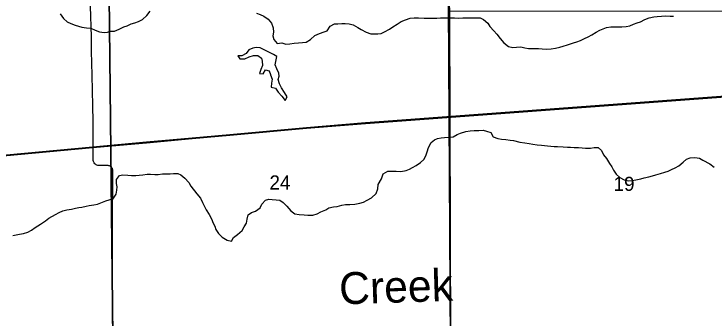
# Model space of a CAD drawing. Extents: x 0 to 34, y 0 to 22.
# Drawn here: x 6.091 to 7.13, y 15.776 to 16.228 of the extents above; entities that cross this region are included whole.
import ezdxf

# ---------------------------------------------------------------- set-up
doc = ezdxf.new("R2010")
doc.units = 0
for name, color, linetype in [('GM_X_Corporation', 7, 'Continuous'), ('GM_X_County_Road', 7, 'Continuous'), ('GM_X_Minor_Lake', 7, 'Continuous'), ('GM_X_Minor_River', 7, 'Continuous'), ('GM_X_Minor_River_Text', 7, 'Continuous'), ('GM_X_Rail_Line', 7, 'Continuous'), ('GM_X_Section_Text', 7, 'Continuous')]:
    doc.layers.add(name, color=color, linetype=linetype)

msp = doc.modelspace()

# ---------------------------------------------------------------- linework, layer by layer
at = {"layer": 'GM_X_Corporation'}
msp.add_lwpolyline([(6.7318, 16.935), (6.7318, 16.9126), (6.7325, 16.8803), (6.7329, 16.8551), (6.7331, 16.8349), (6.7334, 16.8128), (6.7336, 16.7943), (6.7339, 16.756), (6.734, 16.7429), (6.7359, 16.2426), (6.7385, 15.7355)], dxfattribs=at)
msp.add_lwpolyline([(6.7318, 16.935), (6.7318, 16.9126), (6.7325, 16.8803), (6.7329, 16.8551), (6.7331, 16.8349), (6.7334, 16.8128), (6.7336, 16.7943), (6.7339, 16.756), (6.734, 16.7429), (6.7359, 16.2426), (6.7385, 15.7355)], dxfattribs=at)
for points in [[(6.2324, 16.2547), (6.2375, 15.7484), (5.7409, 15.7462), (5.7406, 16.2518)], [(6.2324, 16.2547), (6.7371, 16.2431), (6.7375, 16.2321), (6.7392, 15.7414), (6.2375, 15.7484)], [(6.7375, 16.2321), (7.2607, 16.2324), (7.2545, 15.7306), (6.7388, 15.7313), (6.7392, 15.7414)]]:
    msp.add_lwpolyline(points, close=True, dxfattribs=at)
at = {"layer": 'GM_X_County_Road'}
msp.add_lwpolyline([(6.2371, 15.7675), (6.237, 15.7879), (6.2371, 15.8208), (6.2371, 15.8547), (6.2372, 15.8873), (6.2372, 15.919), (6.2372, 15.9423), (6.2375, 15.9606), (6.2377, 15.9855), (6.2379, 15.9933), (6.2378, 15.9944), (6.2376, 15.9957), (6.2375, 15.9964), (6.2372, 15.9973), (6.237, 15.998), (6.2364, 15.999), (6.2357, 15.9999), (6.2351, 16.0005), (6.2342, 16.0012), (6.2335, 16.0017), (6.2327, 16.0021), (6.2318, 16.0023), (6.2306, 16.0024), (6.2285, 16.0025), (6.2201, 16.0024), (6.2176, 16.0025), (6.2163, 16.0027), (6.2154, 16.0028), (6.214, 16.0033), (6.2129, 16.0038), (6.212, 16.0044), (6.2111, 16.0051), (6.2101, 16.0064), (6.2095, 16.0076), (6.2091, 16.0085), (6.2087, 16.0098), (6.2085, 16.0114), (6.2085, 16.0129), (6.2086, 16.0301), (6.2085, 16.048), (6.2084, 16.0682), (6.208, 16.0911), (6.2071, 16.1368), (6.2062, 16.1728), (6.2059, 16.1939), (6.2047, 16.2396)], dxfattribs=at)
at = {"layer": 'GM_X_Minor_Lake'}
for points in [[(6.4811, 16.1648), (6.4762, 16.1678), (6.4695, 16.1713), (6.4633, 16.174), (6.4567, 16.1774), (6.4504, 16.178), (6.4455, 16.1771), (6.4396, 16.1745), (6.4356, 16.1693), (6.4293, 16.1658), (6.4234, 16.1658), (6.4264, 16.161), (6.4338, 16.1612), (6.4403, 16.164), (6.4464, 16.1661), (6.4528, 16.166), (6.4587, 16.1622), (6.4596, 16.1575), (6.46, 16.1514), (6.4575, 16.1453), (6.4554, 16.1393), (6.4609, 16.1391), (6.4643, 16.1447), (6.47, 16.1436), (6.4717, 16.1379)], [(6.4717, 16.1379), (6.4719, 16.1375), (6.4741, 16.131), (6.4733, 16.125), (6.4729, 16.1189), (6.4794, 16.1177), (6.4833, 16.1118), (6.4886, 16.1055), (6.4937, 16.0991), (6.4968, 16.1048), (6.4924, 16.111), (6.4883, 16.1179), (6.4851, 16.124), (6.4834, 16.1304), (6.4846, 16.1352), (6.4842, 16.1401), (6.4812, 16.1464), (6.4789, 16.1525), (6.4811, 16.1648)]]:
    msp.add_lwpolyline(points, dxfattribs=at)
at = {"layer": 'GM_X_Minor_River'}
for points in [[(6.1593, 16.2282), (6.1646, 16.2214), (6.17, 16.2162), (6.1751, 16.2139), (6.1818, 16.2114), (6.1869, 16.2097), (6.1916, 16.2083), (6.1985, 16.2074), (6.2051, 16.2066), (6.2115, 16.2037), (6.2178, 16.2014), (6.2246, 16.2004), (6.2296, 16.201), (6.2347, 16.2021), (6.24, 16.2024), (6.247, 16.2051), (6.2541, 16.2086), (6.2588, 16.2103), (6.2649, 16.2131), (6.2702, 16.2145), (6.2756, 16.2167), (6.2817, 16.2197), (6.2881, 16.2256), (6.2933, 16.2322)], [(6.4508, 16.2293), (6.4567, 16.227), (6.4618, 16.2248), (6.4684, 16.2203), (6.4735, 16.2142), (6.4756, 16.2073), (6.4763, 16.2007), (6.4755, 16.1952), (6.4766, 16.1901), (6.4819, 16.1841), (6.4886, 16.1851), (6.4948, 16.183), (6.5003, 16.1833), (6.5068, 16.1846), (6.5132, 16.1852), (6.5195, 16.1853), (6.5246, 16.1862), (6.5311, 16.19), (6.5378, 16.1961), (6.5446, 16.1991), (6.5513, 16.2011), (6.556, 16.203), (6.5604, 16.2096), (6.5667, 16.213), (6.5716, 16.2134), (6.5777, 16.2135), (6.5826, 16.2135), (6.5885, 16.2131), (6.5948, 16.2116), (6.6014, 16.2076), (6.6065, 16.2047), (6.6139, 16.2007), (6.6207, 16.1986), (6.6262, 16.1983), (6.6314, 16.1983), (6.6363, 16.1991), (6.6412, 16.2013), (6.6487, 16.2053), (6.6534, 16.209), (6.6597, 16.2128), (6.666, 16.2168), (6.6723, 16.2192), (6.6793, 16.2215), (6.685, 16.222), (6.6914, 16.2224)], [(6.6914, 16.2224), (6.7, 16.2219), (6.7064, 16.2215), (6.7134, 16.2217), (6.7191, 16.2219), (6.7245, 16.222), (6.7302, 16.222), (6.7355, 16.2222), (6.745, 16.2221), (6.7507, 16.2217), (6.7575, 16.2221), (6.7651, 16.2222), (6.7719, 16.2224), (6.7768, 16.2222), (6.7831, 16.222), (6.788, 16.2195), (6.7945, 16.214), (6.7975, 16.2092), (6.8033, 16.2029), (6.8081, 16.198), (6.813, 16.1915), (6.8183, 16.1848), (6.8251, 16.1795), (6.8317, 16.1781), (6.8372, 16.1787), (6.8435, 16.1788), (6.8497, 16.1777), (6.855, 16.1767), (6.8698, 16.1766), (6.8753, 16.176), (6.8816, 16.1758), (6.8886, 16.1762), (6.8949, 16.1771), (6.9016, 16.1786), (6.9065, 16.1801), (6.9131, 16.1819), (6.9219, 16.1848), (6.927, 16.1866), (6.932, 16.1883), (6.9384, 16.1915), (6.9438, 16.1938), (6.9489, 16.197), (6.9554, 16.2006), (6.9607, 16.2036), (6.9658, 16.206), (6.9706, 16.2079), (6.9772, 16.2088), (6.982, 16.2088), (6.9867, 16.2086), (6.9935, 16.2086), (7, 16.2091), (7.0055, 16.2102), (7.011, 16.2125), (7.0163, 16.2145), (7.0213, 16.2162), (7.0279, 16.2198), (7.0342, 16.2221), (7.0411, 16.2237), (7.0462, 16.2241), (7.0523, 16.2246), (7.0581, 16.2252), (7.0652, 16.2246), (7.0701, 16.2247)], [(6.5082, 15.9307), (6.5146, 15.9299), (6.5217, 15.9291), (6.5272, 15.9287), (6.5349, 15.9287), (6.541, 15.9305), (6.5465, 15.9335), (6.5538, 15.9367), (6.5585, 15.9396), (6.5656, 15.9412), (6.5709, 15.9416), (6.5777, 15.9435), (6.5834, 15.9446), (6.5895, 15.9446), (6.5971, 15.9453), (6.6045, 15.9466), (6.61, 15.9481), (6.6153, 15.9511), (6.622, 15.9545), (6.6288, 15.9611), (6.6313, 15.9677), (6.6319, 15.9746), (6.6367, 15.9829), (6.6392, 15.9901), (6.6459, 15.994), (6.6523, 15.9942), (6.6584, 15.994), (6.6654, 15.9936), (6.6732, 15.9954), (6.6782, 15.9973), (6.6829, 15.9996), (6.6884, 16.0028), (6.6947, 16.0073), (6.6995, 16.0115), (6.7023, 16.0168), (6.7043, 16.023), (6.7066, 16.0295), (6.7104, 16.0367), (6.7152, 16.0406), (6.7199, 16.0427), (6.7254, 16.0438), (6.7302, 16.0444), (6.7372, 16.0449), (6.7431, 16.0453), (6.749, 16.0485), (6.7539, 16.0509), (6.7617, 16.0531), (6.7682, 16.0543), (6.7742, 16.0544), (6.7811, 16.0546), (6.7877, 16.0553), (6.7926, 16.0536), (6.7989, 16.0519), (6.8027, 16.0452), (6.8093, 16.0427), (6.815, 16.0419), (6.8214, 16.0411), (6.8279, 16.0405), (6.8326, 16.0398), (6.8423, 16.0372), (6.8493, 16.0365), (6.856, 16.0353), (6.8613, 16.0341), (6.8679, 16.0333), (6.8742, 16.0327), (6.8831, 16.032), (6.8882, 16.0314), (6.8931, 16.031), (6.8983, 16.0309), (6.9066, 16.0303), (6.9129, 16.0297), (6.9176, 16.0297), (6.9229, 16.0295), (6.929, 16.0293), (6.9349, 16.0289), (6.9398, 16.0285), (6.9469, 16.0286), (6.9525, 16.0292), (6.9586, 16.0295), (6.9635, 16.0248), (6.9666, 16.0187), (6.9707, 16.0132), (6.9754, 16.0058), (6.9788, 16.0008), (6.9814, 15.9957), (6.985, 15.9898), (6.9907, 15.9846), (6.9971, 15.9812), (7.0036, 15.9796), (7.0089, 15.9802), (7.0144, 15.9815), (7.0216, 15.983), (7.0266, 15.9841), (7.0336, 15.9858), (7.0391, 15.9871), (7.0441, 15.9886), (7.0511, 15.9906), (7.0575, 15.9925), (7.0623, 15.9944), (7.0676, 15.9966), (7.0726, 15.9991)], [(7.0726, 15.9991), (7.0781, 16.0023), (7.0846, 16.0076), (7.0895, 16.0119), (7.0952, 16.014), (7.1021, 16.0145), (7.1091, 16.0134), (7.114, 16.0103), (7.1242, 16.0049), (7.1305, 16.0002)], [(6.089, 15.8985), (6.0943, 15.8996), (6.0992, 15.9007), (6.1048, 15.9014), (6.1116, 15.9037), (6.1167, 15.9065), (6.1224, 15.9105), (6.1304, 15.9156), (6.1375, 15.9201), (6.1428, 15.9241), (6.1523, 15.9297), (6.158, 15.9327), (6.1634, 15.9354), (6.1696, 15.9368), (6.1765, 15.9378), (6.1824, 15.9393), (6.1871, 15.9402), (6.1918, 15.9405), (6.1979, 15.942), (6.2027, 15.9432), (6.2097, 15.9441), (6.2148, 15.9452), (6.2274, 15.9501), (6.2323, 15.9516), (6.2388, 15.954), (6.2426, 15.9601), (6.2438, 15.9659), (6.244, 15.9707), (6.243, 15.9756), (6.2431, 15.9817), (6.2477, 15.9879), (6.2526, 15.9885), (6.26, 15.9881), (6.2653, 15.9879), (6.2716, 15.9878), (6.2767, 15.9882), (6.282, 15.9889), (6.2887, 15.9897), (6.2936, 15.9896), (6.3, 15.9894), (6.3048, 15.9894), (6.3114, 15.99), (6.3164, 15.9901), (6.3228, 15.9903), (6.3276, 15.9908), (6.334, 15.9906), (6.3388, 15.9889), (6.3446, 15.9837), (6.3505, 15.9771), (6.3535, 15.9719), (6.3626, 15.9605), (6.368, 15.954), (6.3707, 15.9478), (6.3737, 15.9415), (6.3763, 15.9365), (6.3805, 15.9297), (6.384, 15.9234), (6.3867, 15.9171), (6.3893, 15.9124), (6.3908, 15.9076), (6.3944, 15.9015), (6.4001, 15.896), (6.4076, 15.8914), (6.4139, 15.8899), (6.4169, 15.8954), (6.4228, 15.9001), (6.4299, 15.9061), (6.4326, 15.9113), (6.4362, 15.9167), (6.437, 15.9228), (6.4389, 15.9293), (6.4437, 15.9328), (6.4498, 15.9347), (6.4564, 15.9396), (6.4591, 15.9449), (6.4646, 15.9513), (6.4694, 15.9525), (6.4741, 15.9519), (6.48, 15.9515), (6.4855, 15.9511), (6.4904, 15.9478), (6.4963, 15.9423), (6.5018, 15.9354), (6.5082, 15.9307)]]:
    msp.add_lwpolyline(points, dxfattribs=at)
at = {"layer": 'GM_X_Rail_Line'}
for points in [[(5.089, 15.9551), (5.1849, 15.9521), (5.2434, 15.9518), (5.2749, 15.9525), (5.2971, 15.9533), (5.3109, 15.954), (5.3298, 15.9551), (5.354, 15.9569), (5.4042, 15.9611), (5.489, 15.968), (5.5633, 15.974), (5.6603, 15.982), (5.7425, 15.9888), (5.8563, 15.9982), (5.9435, 16.0062), (6.0527, 16.0162), (6.2081, 16.0304), (6.2878, 16.0376), (6.3556, 16.0439), (6.4112, 16.0489), (6.5254, 16.0592), (6.6127, 16.0663), (6.6534, 16.0694), (7.2608, 16.1146)], [(5.089, 15.9538), (5.1848, 15.9509), (5.2434, 15.9505), (5.2749, 15.9513), (5.2971, 15.952), (5.311, 15.9528), (5.3299, 15.9539), (5.3541, 15.9557), (5.4043, 15.9599), (5.4891, 15.9668), (5.5634, 15.9728), (5.6604, 15.9808), (5.7426, 15.9875), (5.8564, 15.9969), (5.9436, 16.0049), (6.0528, 16.015), (6.2082, 16.0292), (6.2879, 16.0364), (6.3557, 16.0426), (6.4113, 16.0477), (6.5255, 16.058), (6.6128, 16.0651), (6.6535, 16.0682), (7.2609, 16.1133)]]:
    msp.add_lwpolyline(points, dxfattribs=at)

# ---------------------------------------------------------------- texts
at = {"layer": 'GM_X_Minor_River_Text'}
msp.add_text('Creek', height=0.04737, rotation=1.8816, dxfattribs=at).set_placement((6.5745, 15.796))
at = {"layer": 'GM_X_Section_Text'}
for s, p in [('24', (6.4703, 15.9669)), ('19', (6.9813, 15.9649))]:
    msp.add_text(s, height=0.02093, rotation=0, dxfattribs=at).set_placement(p)

doc.saveas('drawing.dxf')
